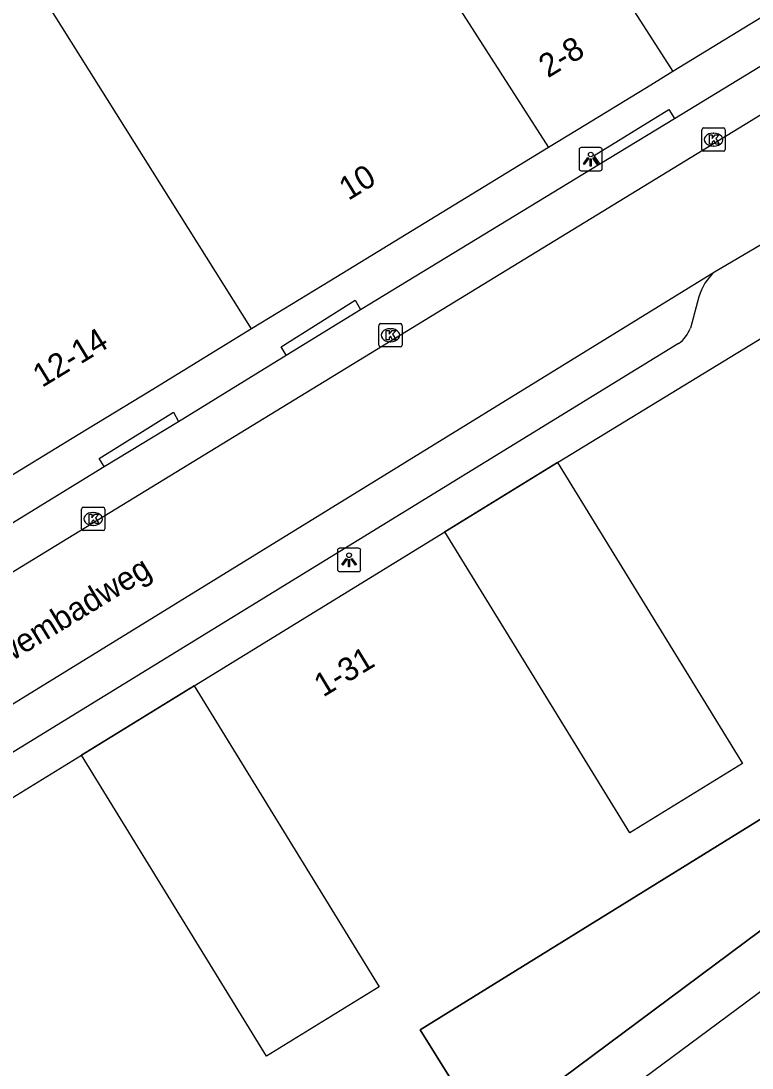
# Model space of a CAD drawing. Extents: x 160664 to 161506, y 382245 to 383288.
# Drawn here: x 161291.64 to 161323, y 382745.44 to 382790.34 of the extents above; entities that cross this region are included whole.
import ezdxf

# ---------------------------------------------------------------- set-up
doc = ezdxf.new("R2010")
doc.units = 0
for name, color, linetype in [('IMGEO_Hek', 7, 'Continuous'), ('IMGEO_Kolk', 7, 'Continuous'), ('IMGEO_Lichtpunt', 7, 'Continuous'), ('IMGEO_Openbare_ruimte_label', 7, 'Continuous'), ('IMGEO_Pand', 7, 'Continuous'), ('IMGEO_Pand_nummerreeks', 7, 'Continuous'), ('IMGEO_Pand_overbouw', 7, 'Continuous'), ('IMGEO_Rijbaan_lokaal_open', 7, 'Continuous'), ('IMGEO_Voetpad_open', 7, 'Continuous')]:
    doc.layers.add(name, color=color, linetype=linetype)

msp = doc.modelspace()

# ---------------------------------------------------------------- linework, layer by layer
at = {"layer": 'IMGEO_Hek'}
for points in [[(161314.657, 382771.405), (161309.824, 382768.432)], [(161299.07, 382761.822), (161294.233, 382758.856)]]:
    msp.add_lwpolyline(points, dxfattribs=at)
at = {"layer": 'IMGEO_Kolk'}
for p, q in [((161320.846, 382784.826), (161320.846, 382785.678)), ((161320.921, 382785.752), (161321.773, 382785.752)), ((161321.334, 382785.532), (161321.359, 382785.532)), ((161321.847, 382785.678), (161321.847, 382784.826)), ((161321.357, 382784.972), (161321.332, 382784.972)), ((161321.773, 382784.752), (161320.921, 382784.752)), ((161306.989, 382776.437), (161306.989, 382777.289)), ((161307.064, 382777.363), (161307.916, 382777.363)), ((161307.99, 382777.289), (161307.99, 382776.437)), ((161307.477, 382777.143), (161307.502, 382777.143)), ((161307.5, 382776.583), (161307.475, 382776.583)), ((161307.916, 382776.363), (161307.064, 382776.363)), ((161294.238, 382768.558), (161294.238, 382769.41)), ((161294.313, 382769.484), (161295.165, 382769.484)), ((161294.726, 382769.264), (161294.751, 382769.264)), ((161295.239, 382769.41), (161295.239, 382768.558)), ((161295.165, 382768.484), (161294.313, 382768.484)), ((161294.749, 382768.704), (161294.724, 382768.704))]:
    msp.add_line(p, q, dxfattribs=at)
for points in [[(161320.846, 382784.826), (161320.846, 382785.678)], [(161320.921, 382785.752), (161321.773, 382785.752)], [(161321.167, 382785.452), (161321.29, 382785.452), (161321.29, 382785.301), (161321.42, 382785.452), (161321.584, 382785.452), (161321.438, 382785.301), (161321.591, 382785.052), (161321.439, 382785.052), (161321.354, 382785.216), (161321.29, 382785.149), (161321.29, 382785.052), (161321.167, 382785.052), (161321.167, 382785.452)], [(161321.847, 382785.678), (161321.847, 382784.826)], [(161321.773, 382784.752), (161320.921, 382784.752)], [(161306.989, 382776.437), (161306.989, 382777.289)], [(161307.064, 382777.363), (161307.916, 382777.363)], [(161307.99, 382777.289), (161307.99, 382776.437)], [(161307.31, 382777.063), (161307.433, 382777.063), (161307.433, 382776.912), (161307.563, 382777.063), (161307.727, 382777.063), (161307.581, 382776.912), (161307.734, 382776.663), (161307.582, 382776.663), (161307.497, 382776.827), (161307.433, 382776.76), (161307.433, 382776.663), (161307.31, 382776.663), (161307.31, 382777.063)], [(161307.916, 382776.363), (161307.064, 382776.363)], [(161294.238, 382768.558), (161294.238, 382769.41)], [(161294.313, 382769.484), (161295.165, 382769.484)], [(161295.239, 382769.41), (161295.239, 382768.558)], [(161294.559, 382769.184), (161294.682, 382769.184), (161294.682, 382769.033), (161294.812, 382769.184), (161294.976, 382769.184), (161294.83, 382769.033), (161294.983, 382768.784), (161294.831, 382768.784), (161294.746, 382768.948), (161294.682, 382768.881), (161294.682, 382768.784), (161294.559, 382768.784), (161294.559, 382769.184)], [(161295.165, 382768.484), (161294.313, 382768.484)]]:
    msp.add_lwpolyline(points, dxfattribs=at)
for centre, start, end in [((161320.923, 382785.676), 91.552, 178.448), ((161320.923, 382785.676), 91.552, 178.448), ((161321.771, 382785.676), 1.552, 88.448), ((161321.771, 382785.676), 1.552, 88.448), ((161320.923, 382784.828), 181.552, 268.448), ((161320.923, 382784.828), 181.552, 268.448), ((161321.771, 382784.828), 271.552, 358.448), ((161321.771, 382784.828), 271.552, 358.448), ((161307.066, 382777.287), 91.552, 178.448), ((161307.066, 382777.287), 91.552, 178.448), ((161307.914, 382777.287), 1.552, 88.448), ((161307.914, 382777.287), 1.552, 88.448), ((161307.066, 382776.439), 181.552, 268.448), ((161307.066, 382776.439), 181.552, 268.448), ((161307.914, 382776.439), 271.552, 358.448), ((161307.914, 382776.439), 271.552, 358.448), ((161294.315, 382769.408), 91.552, 178.448), ((161294.315, 382769.408), 91.552, 178.448), ((161295.163, 382769.408), 1.552, 88.448), ((161295.163, 382769.408), 1.552, 88.448), ((161294.315, 382768.56), 181.552, 268.448), ((161294.315, 382768.56), 181.552, 268.448), ((161295.163, 382768.56), 271.552, 358.448), ((161295.163, 382768.56), 271.552, 358.448)]:
    msp.add_arc(centre, 0.0765, start, end, dxfattribs=at)
for centre, major_axis, ratio, start_param, end_param in [((161321.333, 382785.252), (-0.387, 0.002), 0.722429, 4.712389, 7.853982), ((161321.358, 382785.252), (-0.39, 0.002), 0.717154, 1.570796, 4.712389), ((161307.476, 382776.863), (-0.387, 0.002), 0.722429, 4.712389, 7.853982), ((161307.501, 382776.863), (-0.39, 0.002), 0.717154, 1.570796, 4.712389), ((161294.725, 382768.984), (-0.387, 0.002), 0.722429, 4.712389, 7.853982), ((161294.75, 382768.984), (-0.39, 0.002), 0.717154, 1.570796, 4.712389)]:
    msp.add_ellipse(centre, major_axis=major_axis, ratio=ratio, start_param=start_param, end_param=end_param, dxfattribs=at)
at = {"layer": 'IMGEO_Lichtpunt'}
for p, q in [((161316.48, 382784.913), (161315.672, 382784.913)), ((161316.48, 382784.913), (161315.672, 382784.913)), ((161315.578, 382784.818), (161315.578, 382784.011)), ((161315.578, 382784.818), (161315.578, 382784.011)), ((161316.574, 382784.011), (161316.574, 382784.818)), ((161316.574, 382784.011), (161316.574, 382784.818)), ((161315.672, 382783.917), (161316.48, 382783.917)), ((161315.672, 382783.917), (161316.48, 382783.917)), ((161305.214, 382767.632), (161305.214, 382766.825)), ((161305.214, 382767.632), (161305.214, 382766.825)), ((161306.116, 382767.727), (161305.308, 382767.727)), ((161306.116, 382767.727), (161305.308, 382767.727)), ((161306.21, 382766.825), (161306.21, 382767.632)), ((161306.21, 382766.825), (161306.21, 382767.632)), ((161305.308, 382766.731), (161306.116, 382766.731)), ((161305.308, 382766.731), (161306.116, 382766.731))]:
    msp.add_line(p, q, dxfattribs=at)
for points in [[(161315.952, 382784.482), (161315.991, 382784.454), (161315.803, 382784.192), (161315.765, 382784.219), (161315.952, 382784.482)], [(161316.164, 382784.454), (161316.202, 382784.481), (161316.389, 382784.219), (161316.35, 382784.191), (161316.164, 382784.454)], [(161316.054, 382784.434), (161316.101, 382784.434), (161316.101, 382784.112), (161316.054, 382784.112), (161316.054, 382784.434)], [(161305.588, 382767.296), (161305.627, 382767.268), (161305.439, 382767.006), (161305.401, 382767.033), (161305.588, 382767.296)], [(161305.69, 382767.248), (161305.737, 382767.248), (161305.737, 382766.926), (161305.69, 382766.926), (161305.69, 382767.248)], [(161305.8, 382767.268), (161305.838, 382767.295), (161306.025, 382767.033), (161305.986, 382767.005), (161305.8, 382767.268)]]:
    msp.add_lwpolyline(points, dxfattribs=at)
for centre in [(161316.077, 382784.616), (161305.713, 382767.43)]:
    msp.add_circle(centre, 0.0994, dxfattribs=at)
for centre, start, end in [((161315.672, 382784.818), 90, 180), ((161315.672, 382784.818), 90, 180), ((161316.48, 382784.818), 0, 90), ((161316.48, 382784.818), 0, 90), ((161315.672, 382784.011), 180, 270), ((161315.672, 382784.011), 180, 270), ((161316.48, 382784.011), 270, 0), ((161316.48, 382784.011), 270, 360), ((161305.308, 382767.632), 90, 180), ((161305.308, 382767.632), 90, 180), ((161306.116, 382767.632), 0, 90), ((161306.116, 382767.632), 0, 90), ((161305.308, 382766.825), 180, 270), ((161305.308, 382766.825), 180, 270), ((161306.116, 382766.825), 270, 0), ((161306.116, 382766.825), 270, 360)]:
    msp.add_arc(centre, 0.0946, start, end, dxfattribs=at)
at = {"layer": 'IMGEO_Pand'}
for points in [[(161301.531, 382777.133), (161284.988, 382803.467)], [(161306.329, 382797.301), (161314.267, 382784.913)], [(161311.721, 382794.709), (161312.068, 382794.187), (161314.737, 382795.754), (161319.605, 382788.173)], [(161324.329, 382791.059), (161319.605, 382788.173)], [(161319.605, 382788.173), (161318.655, 382787.593), (161315.865, 382785.889), (161314.267, 382784.913)], [(161314.267, 382784.913), (161304.888, 382779.184), (161301.934, 382777.379), (161301.531, 382777.133)], [(161314.657, 382771.405), (161325.508, 382778.032)], [(161301.531, 382777.133), (161297.219, 382774.499), (161294.093, 382772.59), (161290.439, 382770.361)], [(161314.657, 382771.405), (161322.593, 382758.5), (161317.758, 382755.526), (161309.824, 382768.432)], [(161299.07, 382761.822), (161309.824, 382768.432)], [(161299.07, 382761.822), (161307.004, 382748.916), (161302.17, 382745.951), (161294.233, 382758.856)], [(161281.023, 382750.732), (161294.233, 382758.856)], [(161311.585, 382742.559), (161308.76, 382747.077), (161326.988, 382758.356)]]:
    msp.add_lwpolyline(points, dxfattribs=at)
at = {"layer": 'IMGEO_Pand_overbouw'}
msp.add_lwpolyline([(161311.585, 382742.559), (161327.31, 382754.262), (161326.988, 382758.356), (161308.76, 382747.077)], close=True, dxfattribs=at)
at = {"layer": 'IMGEO_Rijbaan_lokaal_open'}
for points in [[(161331.82, 382791.496), (161277.889, 382758.521)], [(161321.393, 382779.58), (161323.403, 382780.77)], [(161281.714, 382755.162), (161321.393, 382779.58)], [(161298.292, 382730.148), (161327.569, 382751.834)]]:
    msp.add_lwpolyline(points, dxfattribs=at)
at = {"layer": 'IMGEO_Voetpad_open'}
for points in [[(161319.667, 382786.158), (161328.417, 382791.51)], [(161316.475, 382784.212), (161316.227, 382784.576), (161319.422, 382786.552), (161319.667, 382786.158)], [(161316.475, 382784.212), (161319.667, 382786.158)], [(161306.208, 382777.965), (161316.475, 382784.212)], [(161303.019, 382776.007), (161302.799, 382776.362), (161305.978, 382778.363), (161306.208, 382777.965)], [(161320.721, 382778.512), (161320.352, 382777.174)], [(161303.019, 382776.007), (161306.208, 382777.965)], [(161319.848, 382776.504), (161285.138, 382755.213)], [(161298.404, 382773.162), (161303.019, 382776.007)], [(161295.212, 382771.232), (161294.994, 382771.573), (161298.184, 382773.57), (161298.404, 382773.162)], [(161295.212, 382771.232), (161298.404, 382773.162)], [(161279.322, 382761.49), (161295.212, 382771.232)], [(161309.824, 382768.432), (161314.657, 382771.405)], [(161294.233, 382758.856), (161299.07, 382761.822)], [(161327.31, 382754.262), (161311.585, 382742.559)]]:
    msp.add_lwpolyline(points, dxfattribs=at)
for centre, radius, start, end in [((161322.803, 382777.948), 2.157, 130.8127, 164.83), ((161318.954, 382777.701), 1.494, 306.7573, 339.3389)]:
    msp.add_arc(centre, radius, start, end, dxfattribs=at)

# ---------------------------------------------------------------- texts
at = {"layer": 'IMGEO_Openbare_ruimte_label'}
msp.add_text('Zwembadweg', height=1, rotation=31.4649, dxfattribs=at).set_placement((161290.218, 382762.239))
at = {"layer": 'IMGEO_Pand_nummerreeks'}
for s, rotation, p in [('2-8', 31.4191, (161314.244, 382787.878)), ('10', 31.4196, (161305.68, 382782.62)), ('12-14', 31.4047, (161292.544, 382774.599)), ('1-31', 31.2109, (161304.603, 382761.323))]:
    msp.add_text(s, height=1, rotation=rotation, dxfattribs=at).set_placement(p)

doc.saveas('drawing.dxf')
